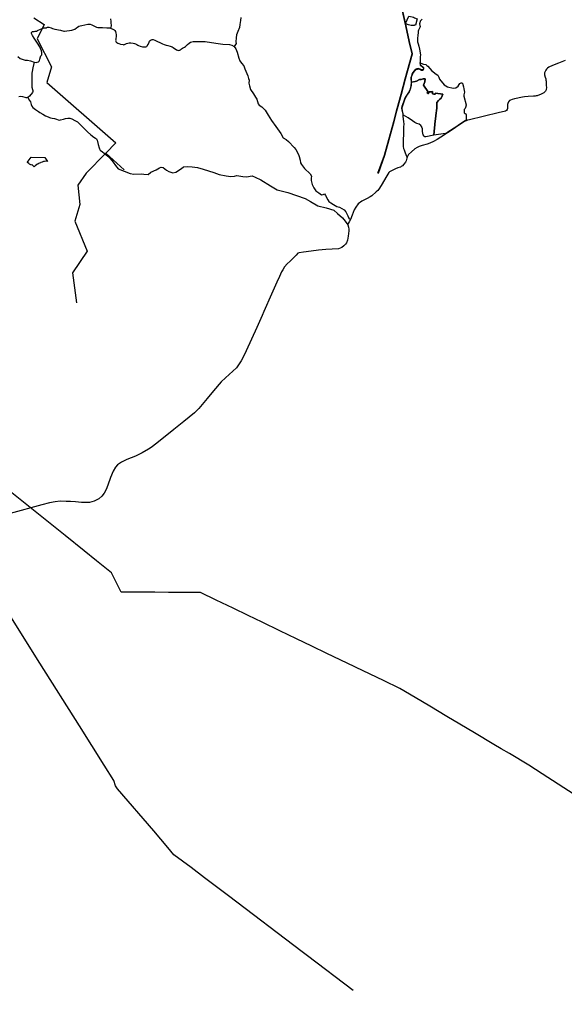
# Model space of a CAD drawing. Extents: x -789162 to -606354, y -1062736 to -945481.
# Drawn here: x -665016 to -655582, y -1021703 to -1004905 of the extents above; entities that cross this region are included whole.
import ezdxf

# ---------------------------------------------------------------- set-up
doc = ezdxf.new("R2010")
doc.units = 0
for name, color, linetype in [('_SIRSI VZTAHY_ELEKTRICKE VEDENI VN 110 kV S', 7, 'Continuous'), ('_SIRSI VZTAHY_ELEKTRICKE VEDENI VN 400 kV S', 7, 'Continuous'), ('_SIRSI VZTAHY_OP vodnich zdroju II stupne', 7, 'Continuous'), ('_SIRSI VZTAHY_SILNICE I TRIDY_STAV', 7, 'Continuous'), ('_SIRSI VZTAHY_SILNICE II TRIDY_STAV', 7, 'Continuous'), ('_SIRSI VZTAHY_SILNICE III TRIDY_STAV', 7, 'Continuous'), ('_SIRSI VZTAHY_VTL PLYNOVOD', 7, 'Continuous')]:
    doc.layers.add(name, color=color, linetype=linetype)

msp = doc.modelspace()

# ---------------------------------------------------------------- linework, layer by layer
at = {"layer": '_SIRSI VZTAHY_ELEKTRICKE VEDENI VN 110 kV S'}
for points in [[(-658811, -1007565), (-658696, -1007252), (-658622, -1006979), (-658538, -1006671), (-658477, -1006444), (-658410, -1006197), (-658339, -1005932), (-658261, -1005644), (-658222, -1005501), (-658270, -1005287), (-658331, -1005018), (-658395, -1004736), (-658424, -1004573), (-658460, -1004373), (-658499, -1004157), (-658548, -1003890), (-658590, -1003655), (-658632, -1003421), (-658652, -1003303)], [(-658809, -1007566), (-658694, -1007253), (-658620, -1006979), (-658537, -1006672), (-658475, -1006444), (-658408, -1006198), (-658337, -1005933), (-658259, -1005645), (-658220, -1005501), (-658268, -1005286), (-658329, -1005017), (-658393, -1004735), (-658422, -1004572), (-658458, -1004373), (-658497, -1004157), (-658546, -1003890), (-658588, -1003655), (-658630, -1003420), (-658650, -1003302)], [(-658804, -1007565), (-658690, -1007254), (-658616, -1006980), (-658533, -1006673), (-658471, -1006445), (-658404, -1006199), (-658333, -1005934), (-658255, -1005646), (-658216, -1005501), (-658264, -1005285), (-658325, -1005016), (-658389, -1004735), (-658418, -1004572), (-658454, -1004372), (-658494, -1004156), (-658542, -1003889), (-658584, -1003654), (-658626, -1003420), (-658646, -1003300)]]:
    msp.add_lwpolyline(points, dxfattribs=at)
at = {"layer": '_SIRSI VZTAHY_ELEKTRICKE VEDENI VN 400 kV S'}
msp.add_lwpolyline([(-655413, -1018314), (-655695, -1018131), (-655967, -1017955), (-656201, -1017802), (-656534, -1017605), (-656679, -1017519), (-656804, -1017445), (-657143, -1017243), (-657395, -1017094), (-657617, -1016962), (-657914, -1016786), (-658169, -1016634), (-658435, -1016476), (-658715, -1016341), (-659068, -1016172), (-659344, -1016039), (-659698, -1015870), (-659954, -1015746), (-660223, -1015617), (-660512, -1015478), (-660818, -1015331), (-661060, -1015214), (-661319, -1015090), (-661614, -1014948), (-661882, -1014819), (-662148, -1014817), (-662434, -1014815), (-662675, -1014814), (-662959, -1014812), (-663253, -1014811), (-663424, -1014478), (-663681, -1014271), (-663898, -1014096), (-664224, -1013834), (-664631, -1013507), (-664943, -1013255), (-665146, -1013092)], dxfattribs=at)
at = {"layer": '_SIRSI VZTAHY_OP vodnich zdroju II stupne'}
for points in [[(-658336, -1004976), (-658275, -1004849), (-658248, -1004856), (-658218, -1004862), (-658197, -1004865), (-658179, -1004876), (-658135, -1004896), (-658161, -1005006), (-658181, -1005005), (-658180, -1005011), (-658207, -1005010), (-658239, -1005007), (-658281, -1004997), (-658319, -1004985)], [(-658232, -1005992), (-658237, -1005934), (-658234, -1005908), (-658217, -1005867), (-658206, -1005839), (-658171, -1005793), (-658148, -1005773), (-658127, -1005764), (-658104, -1005761), (-658089, -1005766), (-658058, -1005782), (-658038, -1005783), (-658021, -1005773), (-658016, -1005756), (-658020, -1005743), (-658032, -1005729), (-658061, -1005707), (-658075, -1005688), (-658078, -1005650), (-658071, -1005663), (-658026, -1005678), (-657980, -1005685), (-657966, -1005703), (-657948, -1005715), (-657916, -1005752), (-657879, -1005796), (-657856, -1005811), (-657805, -1005851), (-657777, -1005867), (-657758, -1005906), (-657744, -1005941), (-657667, -1006039), (-657610, -1006068), (-657509, -1006094), (-657464, -1006087), (-657422, -1006060), (-657408, -1006028), (-657397, -1006014), (-657383, -1006005), (-657372, -1006001), (-657358, -1006003), (-657341, -1006017), (-657341, -1006028), (-657331, -1006070), (-657328, -1006107), (-657316, -1006164), (-657324, -1006212), (-657328, -1006233), (-657287, -1006380), (-657284, -1006390), (-657294, -1006431), (-657300, -1006443), (-657319, -1006463), (-657321, -1006474), (-657321, -1006510), (-657318, -1006522), (-657305, -1006530), (-657291, -1006539), (-657283, -1006556), (-657282, -1006646), (-657301, -1006656), (-657403, -1006721), (-657448, -1006756), (-657603, -1006857), (-657640, -1006879), (-657722, -1006892), (-657847, -1006906), (-657824, -1006656), (-657817, -1006628), (-657812, -1006565), (-657793, -1006442), (-657792, -1006344), (-657766, -1006308), (-657755, -1006300), (-657738, -1006282), (-657716, -1006268), (-657686, -1006195), (-657817, -1006181), (-657822, -1006197), (-657843, -1006197), (-657869, -1006192), (-657870, -1006150), (-657886, -1006158), (-657923, -1006158), (-657936, -1006184), (-657941, -1006185), (-657958, -1006176), (-657947, -1006153), (-658021, -1006040), (-658001, -1005982), (-657997, -1005930), (-658031, -1005933), (-658044, -1005940), (-658064, -1005943), (-658092, -1005944), (-658147, -1005970), (-658169, -1005978)], [(-658043, -1006800), (-658050, -1006769), (-658052, -1006765), (-658068, -1006739), (-658096, -1006719), (-658138, -1006704), (-658172, -1006685), (-658212, -1006660), (-658220, -1006653), (-658264, -1006627), (-658287, -1006607), (-658372, -1006558), (-658381, -1006512), (-658394, -1006450), (-658393, -1006431), (-658388, -1006411), (-658338, -1006273), (-658318, -1006230), (-658288, -1006188), (-658275, -1006168), (-658258, -1006138), (-658253, -1006125), (-658236, -1006059), (-658232, -1005992), (-658169, -1005978), (-658147, -1005970), (-658092, -1005944), (-658064, -1005943), (-658044, -1005940), (-658031, -1005933), (-657997, -1005930), (-658001, -1005982), (-658021, -1006040), (-657947, -1006153), (-657958, -1006176), (-657941, -1006185), (-657936, -1006184), (-657923, -1006158), (-657886, -1006158), (-657870, -1006150), (-657869, -1006192), (-657843, -1006197), (-657822, -1006197), (-657817, -1006181), (-657686, -1006195), (-657694, -1006216), (-657698, -1006228), (-657716, -1006268), (-657738, -1006282), (-657755, -1006300), (-657766, -1006308), (-657792, -1006344), (-657793, -1006442), (-657812, -1006565), (-657817, -1006628), (-657824, -1006656), (-657847, -1006906), (-657981, -1006934), (-658000, -1006934), (-658013, -1006925), (-658028, -1006900), (-658035, -1006875), (-658039, -1006842)], [(-664881, -1007379), (-664811, -1007290), (-664574, -1007293), (-664533, -1007361), (-664558, -1007357), (-664580, -1007361), (-664598, -1007364), (-664625, -1007373), (-664644, -1007381), (-664654, -1007385), (-664683, -1007398), (-664699, -1007406), (-664706, -1007409), (-664709, -1007411), (-664718, -1007415), (-664723, -1007420), (-664741, -1007436), (-664763, -1007455), (-664763, -1007454), (-664781, -1007435), (-664789, -1007427), (-664804, -1007415), (-664809, -1007424), (-664831, -1007415), (-664842, -1007409), (-664856, -1007396), (-664875, -1007382)]]:
    msp.add_lwpolyline(points, close=True, dxfattribs=at)
at = {"layer": '_SIRSI VZTAHY_SILNICE I TRIDY_STAV'}
for points in [[(-655574, -1005614), (-655687, -1005659), (-655790, -1005702), (-655852, -1005732), (-655876, -1005747), (-655897, -1005766), (-655909, -1005781), (-655920, -1005803), (-655927, -1005831), (-655927, -1005862), (-655918, -1005904), (-655909, -1005933), (-655904, -1005953), (-655901, -1005973), (-655898, -1006043), (-655896, -1006090), (-655898, -1006112), (-655902, -1006125), (-655910, -1006144), (-655921, -1006160), (-655942, -1006176), (-655989, -1006197), (-656056, -1006224), (-656073, -1006229), (-656093, -1006232), (-656120, -1006235), (-656213, -1006240), (-656276, -1006243), (-656311, -1006248), (-656450, -1006280), (-656491, -1006291), (-656520, -1006299), (-656537, -1006310), (-656552, -1006328), (-656565, -1006357), (-656569, -1006378), (-656569, -1006409), (-656569, -1006446), (-656575, -1006463), (-656584, -1006478), (-656604, -1006492), (-656629, -1006499), (-656706, -1006516), (-656990, -1006583), (-657227, -1006639), (-657262, -1006647), (-657286, -1006656), (-657313, -1006670), (-657446, -1006759), (-657495, -1006793), (-657721, -1006943), (-657785, -1006984), (-657853, -1007019), (-657914, -1007045), (-657961, -1007062), (-658049, -1007086), (-658097, -1007101), (-658134, -1007118), (-658171, -1007142), (-658231, -1007194), (-658281, -1007242), (-658297, -1007266), (-658304, -1007289)], [(-658304, -1007289), (-658310, -1007307), (-658315, -1007329), (-658322, -1007352), (-658336, -1007375), (-658364, -1007411), (-658387, -1007436), (-658407, -1007451), (-658424, -1007459), (-658443, -1007465), (-658468, -1007472), (-658510, -1007491), (-658587, -1007527), (-658600, -1007536), (-658610, -1007543), (-658621, -1007554), (-658642, -1007583), (-658675, -1007637), (-658738, -1007751), (-658784, -1007826), (-658796, -1007843), (-658814, -1007863), (-658843, -1007888), (-658920, -1007955), (-658948, -1007975), (-658997, -1008003), (-659092, -1008051), (-659155, -1008095), (-659195, -1008152), (-659221, -1008199), (-659256, -1008289), (-659286, -1008365)], [(-659286, -1008365), (-659307, -1008408), (-659326, -1008435), (-659334, -1008457)], [(-659334, -1008457), (-659321, -1008500), (-659313, -1008533), (-659315, -1008563), (-659326, -1008655), (-659340, -1008721), (-659358, -1008768), (-659375, -1008790), (-659401, -1008822), (-659439, -1008851), (-659494, -1008873), (-659713, -1008882), (-659840, -1008895), (-659969, -1008911), (-660101, -1008929), (-660172, -1008941), (-660196, -1008949), (-660225, -1008982), (-660333, -1009089), (-660383, -1009133), (-660428, -1009186), (-660460, -1009236), (-660480, -1009270), (-660517, -1009351), (-660561, -1009449), (-660655, -1009659), (-660787, -1009959), (-660818, -1010025), (-660909, -1010232), (-661093, -1010638), (-661128, -1010714), (-661179, -1010813), (-661223, -1010880), (-661261, -1010929), (-661447, -1011105), (-661523, -1011173), (-661657, -1011332), (-661769, -1011464), (-661912, -1011632), (-661987, -1011707), (-662171, -1011861), (-662341, -1011997), (-662639, -1012235), (-662736, -1012308), (-662784, -1012338), (-662892, -1012404), (-663009, -1012461), (-663157, -1012516), (-663252, -1012561), (-663317, -1012608), (-663354, -1012650), (-663395, -1012719), (-663439, -1012831), (-663487, -1012961), (-663515, -1013034), (-663550, -1013097), (-663590, -1013151), (-663639, -1013196), (-663722, -1013239), (-663803, -1013259), (-663941, -1013261), (-664046, -1013251), (-664131, -1013243), (-664209, -1013242), (-664309, -1013240), (-664395, -1013248), (-664495, -1013266), (-664627, -1013302), (-665176, -1013451)], [(-659239, -1021703), (-660030, -1021101), (-660122, -1021033), (-661397, -1020065), (-661811, -1019752), (-662044, -1019576), (-662341, -1019357), (-662448, -1019228), (-662691, -1018939), (-663319, -1018214), (-663356, -1018160), (-663383, -1018071), (-663551, -1017807), (-663979, -1017121), (-664663, -1016040), (-665370, -1014913)]]:
    msp.add_lwpolyline(points, dxfattribs=at)
at = {"layer": '_SIRSI VZTAHY_SILNICE II TRIDY_STAV'}
for points in [[(-664760, -1005646), (-664722, -1005648), (-664709, -1005644), (-664686, -1005636), (-664675, -1005626), (-664669, -1005616), (-664662, -1005594), (-664651, -1005551), (-664644, -1005536), (-664630, -1005517), (-664626, -1005506), (-664626, -1005492), (-664628, -1005478), (-664636, -1005446), (-664650, -1005407), (-664665, -1005380), (-664704, -1005318), (-664760, -1005227), (-664787, -1005185), (-664803, -1005160), (-664808, -1005150), (-664809, -1005140), (-664809, -1005132), (-664804, -1005126), (-664798, -1005120), (-664787, -1005116), (-664759, -1005112), (-664742, -1005110), (-664721, -1005108), (-664702, -1005098), (-664649, -1005076), (-664616, -1005063), (-664585, -1005053), (-664560, -1005050), (-664548, -1005049), (-664542, -1005047), (-664531, -1005040), (-664518, -1005036), (-664507, -1005036), (-664469, -1005052), (-664444, -1005059), (-664402, -1005071), (-664308, -1005092), (-664249, -1005105), (-664236, -1005106), (-664107, -1005092), (-664074, -1005081), (-664056, -1005072), (-664026, -1005050), (-664009, -1005036), (-663985, -1005022), (-663965, -1005014), (-663938, -1005007), (-663884, -1004997), (-663833, -1004987), (-663810, -1004986), (-663790, -1004988), (-663761, -1004999), (-663696, -1005034), (-663681, -1005040), (-663661, -1005043), (-663581, -1005046), (-663503, -1005048), (-663455, -1005052), (-663439, -1005055)], [(-663439, -1004894), (-663435, -1004940), (-663432, -1004973), (-663431, -1004996), (-663431, -1005015), (-663434, -1005037), (-663439, -1005055)], [(-663439, -1005055), (-663401, -1005074), (-663376, -1005087), (-663363, -1005097), (-663353, -1005115), (-663345, -1005145), (-663341, -1005165), (-663342, -1005181), (-663350, -1005250), (-663351, -1005265), (-663350, -1005275), (-663348, -1005286), (-663342, -1005296), (-663332, -1005305), (-663312, -1005316), (-663295, -1005324), (-663264, -1005332), (-663222, -1005341), (-663209, -1005342), (-663199, -1005339), (-663176, -1005326), (-663164, -1005319), (-663114, -1005307), (-663086, -1005312), (-663049, -1005317), (-663022, -1005320), (-663008, -1005326), (-662986, -1005340), (-662969, -1005350), (-662957, -1005356), (-662927, -1005366), (-662885, -1005376), (-662840, -1005380), (-662826, -1005378), (-662813, -1005372), (-662804, -1005362), (-662790, -1005341), (-662782, -1005325), (-662772, -1005297), (-662765, -1005281), (-662754, -1005267), (-662736, -1005255), (-662717, -1005250), (-662702, -1005251), (-662671, -1005263), (-662539, -1005326), (-662512, -1005338), (-662492, -1005345), (-662479, -1005349), (-662447, -1005358), (-662409, -1005367), (-662388, -1005371), (-662374, -1005377), (-662355, -1005389), (-662296, -1005430), (-662279, -1005437), (-662263, -1005440), (-662251, -1005439), (-662238, -1005435), (-662227, -1005428), (-662211, -1005413), (-662193, -1005400), (-662168, -1005388), (-662157, -1005383), (-662142, -1005371), (-662105, -1005337), (-662079, -1005313), (-662056, -1005299), (-662034, -1005290), (-662008, -1005287), (-661881, -1005288), (-661803, -1005289), (-661619, -1005316), (-661496, -1005330), (-661382, -1005338), (-661339, -1005348), (-661297, -1005373)], [(-661297, -1005373), (-661269, -1005412), (-661250, -1005472), (-661219, -1005575), (-661204, -1005623), (-661170, -1005663), (-661130, -1005709), (-661113, -1005760), (-661065, -1005882), (-661049, -1005928), (-661042, -1005957), (-661044, -1006008), (-661037, -1006054), (-661015, -1006119), (-660967, -1006192), (-660931, -1006251), (-660905, -1006282), (-660895, -1006326), (-660884, -1006367), (-660866, -1006390), (-660822, -1006416), (-660796, -1006439), (-660761, -1006476), (-660711, -1006561), (-660655, -1006653), (-660579, -1006754), (-660494, -1006878), (-660451, -1006951), (-660397, -1006981), (-660360, -1007015), (-660260, -1007121), (-660234, -1007157), (-660188, -1007240), (-660172, -1007273), (-660159, -1007342), (-660153, -1007387), (-660136, -1007417), (-660081, -1007482), (-659984, -1007578), (-659962, -1007614), (-659966, -1007652), (-659965, -1007691), (-659948, -1007760), (-659922, -1007817), (-659886, -1007869), (-659833, -1007905), (-659788, -1007939), (-659759, -1007931), (-659736, -1007920), (-659718, -1007949), (-659679, -1008024), (-659661, -1008052), (-659627, -1008075), (-659579, -1008107), (-659521, -1008140), (-659477, -1008151), (-659397, -1008196), (-659369, -1008235), (-659335, -1008303), (-659318, -1008341), (-659286, -1008365)], [(-665046, -1005545), (-665006, -1005578), (-664951, -1005600), (-664915, -1005610), (-664876, -1005612), (-664822, -1005623), (-664760, -1005646)]]:
    msp.add_lwpolyline(points, dxfattribs=at)
at = {"layer": '_SIRSI VZTAHY_SILNICE III TRIDY_STAV'}
for points in [[(-661187, -1004873), (-661193, -1004923), (-661203, -1004993), (-661208, -1005042), (-661235, -1005112), (-661261, -1005173), (-661263, -1005226), (-661269, -1005294), (-661267, -1005323), (-661297, -1005373)], [(-658045, -1004901), (-658064, -1004915), (-658078, -1004937), (-658088, -1004961), (-658090, -1004981), (-658085, -1005012), (-658083, -1005027), (-658082, -1005035), (-658089, -1005047), (-658099, -1005066), (-658108, -1005089), (-658114, -1005109), (-658118, -1005133), (-658121, -1005183), (-658125, -1005230), (-658128, -1005280), (-658126, -1005295), (-658116, -1005329), (-658105, -1005366), (-658094, -1005420), (-658080, -1005485), (-658077, -1005521), (-658080, -1005545), (-658082, -1005562), (-658080, -1005610), (-658082, -1005633), (-658082, -1005661), (-658082, -1005679), (-658078, -1005696), (-658066, -1005710), (-658048, -1005727), (-658028, -1005742), (-658022, -1005750), (-658023, -1005761), (-658028, -1005772), (-658040, -1005775), (-658054, -1005774), (-658100, -1005757), (-658115, -1005756), (-658137, -1005760), (-658148, -1005765), (-658178, -1005791), (-658191, -1005802), (-658203, -1005816), (-658213, -1005831), (-658224, -1005860), (-658232, -1005886), (-658234, -1005896), (-658238, -1005936), (-658236, -1005956), (-658235, -1005975), (-658235, -1006011), (-658237, -1006040), (-658243, -1006072), (-658253, -1006110), (-658264, -1006137), (-658273, -1006155), (-658320, -1006223), (-658330, -1006239), (-658344, -1006268), (-658370, -1006337), (-658399, -1006413), (-658402, -1006438), (-658397, -1006467), (-658383, -1006531), (-658378, -1006585), (-658369, -1006673), (-658365, -1006718), (-658367, -1006761), (-658369, -1006839), (-658371, -1006896), (-658376, -1006980), (-658377, -1007042), (-658377, -1007076), (-658375, -1007103), (-658367, -1007136), (-658357, -1007162), (-658339, -1007212), (-658316, -1007272), (-658304, -1007289)], [(-664760, -1005646), (-664782, -1005743), (-664793, -1005805), (-664800, -1005836), (-664800, -1005856), (-664802, -1005916), (-664803, -1005988), (-664804, -1006054), (-664801, -1006077), (-664788, -1006114), (-664782, -1006135), (-664782, -1006152), (-664791, -1006171), (-664844, -1006233), (-664868, -1006254)], [(-664868, -1006254), (-664887, -1006261), (-664901, -1006260), (-664918, -1006255), (-664957, -1006241), (-664993, -1006238), (-665029, -1006241)], [(-664868, -1006254), (-664841, -1006305), (-664827, -1006328), (-664810, -1006376), (-664801, -1006407), (-664783, -1006430), (-664737, -1006464), (-664686, -1006498), (-664661, -1006516), (-664612, -1006545), (-664563, -1006570), (-664519, -1006592), (-664494, -1006601), (-664477, -1006606), (-664448, -1006612), (-664411, -1006619), (-664377, -1006630), (-664345, -1006641), (-664323, -1006645), (-664306, -1006643), (-664256, -1006628), (-664220, -1006617), (-664178, -1006611), (-664144, -1006611), (-664109, -1006624), (-664057, -1006651), (-664012, -1006679), (-663977, -1006710), (-663940, -1006744), (-663888, -1006798), (-663837, -1006852), (-663781, -1006901), (-663729, -1006941), (-663700, -1006956), (-663681, -1006972), (-663670, -1006994), (-663653, -1007068), (-663638, -1007126), (-663629, -1007144), (-663616, -1007164), (-663581, -1007194), (-663523, -1007240), (-663485, -1007272), (-663448, -1007308), (-663392, -1007375), (-663353, -1007429), (-663309, -1007490)], [(-663309, -1007490), (-663097, -1007569), (-663038, -1007582), (-662906, -1007573), (-662862, -1007580), (-662786, -1007588), (-662741, -1007544), (-662650, -1007506), (-662593, -1007470), (-662561, -1007463), (-662528, -1007468), (-662470, -1007512), (-662428, -1007533), (-662360, -1007559), (-662312, -1007548), (-662210, -1007482), (-662176, -1007457), (-662113, -1007451), (-662024, -1007453), (-661935, -1007468), (-661838, -1007495), (-661649, -1007552), (-661562, -1007586), (-661438, -1007609), (-661355, -1007622), (-661294, -1007616), (-661251, -1007605), (-661148, -1007624), (-661084, -1007628), (-660991, -1007609), (-660936, -1007635), (-660841, -1007677), (-660669, -1007781), (-660553, -1007855), (-660373, -1007899), (-660072, -1008001), (-659979, -1008054), (-659852, -1008128), (-659708, -1008162), (-659575, -1008204), (-659509, -1008261), (-659427, -1008338), (-659380, -1008397), (-659334, -1008457)]]:
    msp.add_lwpolyline(points, dxfattribs=at)
at = {"layer": '_SIRSI VZTAHY_VTL PLYNOVOD'}
for points in [[(-664765, -1004880), (-664587, -1004990), (-664707, -1005240), (-664459, -1005727), (-664543, -1005998), (-663349, -1007039), (-663520, -1007217), (-663862, -1007565), (-664005, -1007771), (-663970, -1008107), (-664057, -1008397), (-663841, -1008914), (-664099, -1009288), (-664029, -1009808)], [(-663520, -1007217), (-663202, -1007507)]]:
    msp.add_lwpolyline(points, dxfattribs=at)

doc.saveas('drawing.dxf')
